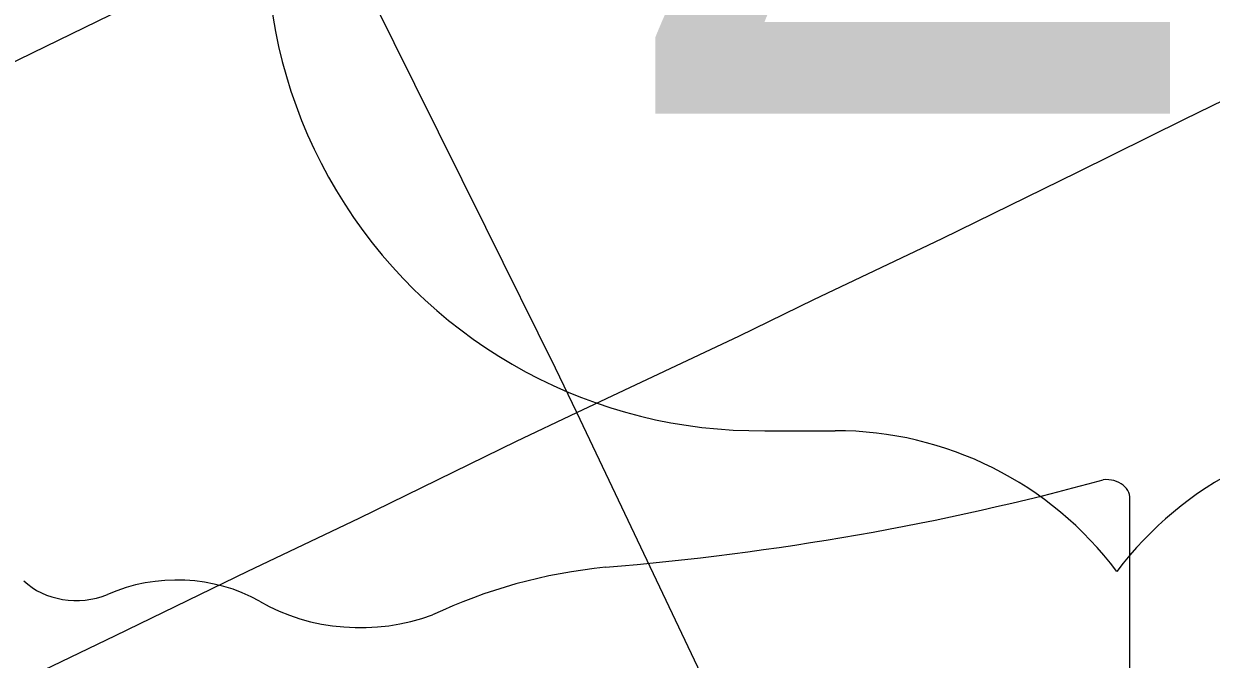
# Model space of a CAD drawing. Extents: x 0 to 34, y 0 to 22.
# Drawn here: x 3.4194 to 3.6047, y 17.3122 to 17.4114 of the extents above; entities that cross this region are included whole.
import ezdxf

# ---------------------------------------------------------------- set-up
doc = ezdxf.new("R2010")
doc.units = 0
for name, color, linetype in [('GM_X_City_Street', 7, 'Continuous'), ('GM_X_State_Route', 7, 'Continuous'), ('GM_X_State_Shield', 7, 'Continuous'), ('GM_X_US_Route', 7, 'Continuous'), ('GM_X_US_Shield', 7, 'Continuous')]:
    doc.layers.add(name, color=color, linetype=linetype)

msp = doc.modelspace()

# ---------------------------------------------------------------- linework, layer by layer
at = {"layer": 'GM_X_City_Street'}
for points in [[(3.525066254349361, 17.310004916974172), (3.5117875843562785, 17.33805976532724), (3.5057354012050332, 17.350729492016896), (3.5024172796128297, 17.357670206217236), (3.4915495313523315, 17.37959215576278), (3.4804643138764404, 17.40193660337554), (3.470789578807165, 17.421447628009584), (3.467024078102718, 17.429046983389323), (3.460039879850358, 17.44313344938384), (3.4552863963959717, 17.453174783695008), (3.444114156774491, 17.476793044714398), (3.4371237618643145, 17.491563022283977), (3.4317053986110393, 17.503014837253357), (3.4285364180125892, 17.509719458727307), (3.4266971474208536, 17.513665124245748)], [(3.393745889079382, 17.29709906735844), (3.3950321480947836, 17.297695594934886), (3.4141206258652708, 17.30655009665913), (3.43373729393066, 17.315957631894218), (3.4544102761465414, 17.325986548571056), (3.4717837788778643, 17.334269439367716), (3.4963340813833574, 17.346268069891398), (3.5057354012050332, 17.350729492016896), (3.5131359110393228, 17.354246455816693), (3.5310935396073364, 17.362703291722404), (3.5427131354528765, 17.3683701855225), (3.562758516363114, 17.377883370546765), (3.5838229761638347, 17.38826024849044), (3.60054402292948, 17.396493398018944), (3.615034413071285, 17.403589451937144)]]:
    msp.add_lwpolyline(points, dxfattribs=at)
at = {"layer": 'GM_X_State_Route'}
msp.add_lwpolyline([(3.3552396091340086, 17.37505614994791), (3.3666417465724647, 17.38067953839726), (3.3901109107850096, 17.392168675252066), (3.4125361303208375, 17.402825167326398), (3.44324422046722, 17.417843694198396), (3.465209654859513, 17.428177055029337), (3.467024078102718, 17.429046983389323)], dxfattribs=at)
at = {"layer": 'GM_X_State_Shield'}
msp.add_line((3.592016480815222, 17.23221355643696), (3.592016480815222, 17.336898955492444), dxfattribs=at)
for centre, major_axis, ratio, start_param, end_param in [((3.5883608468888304, 17.337333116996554), (0.003669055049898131, 0), 0.8, 6.141151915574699, 7.989035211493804), ((3.4746140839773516, 17.60477179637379), (0.3495196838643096, 0), 0.7999999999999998, 4.81439421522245, 5.042368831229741), ((3.4433315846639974, 17.306829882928), (0.022213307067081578, 0), 0.8, 0.9506229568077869, 2.0794050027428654), ((3.5191962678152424, 17.27081685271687), (0.07031799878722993, 0), 0.7999999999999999, 1.6990113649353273, 2.107814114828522), ((3.4276470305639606, 17.32995994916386), (0.01068415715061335, 0), 0.8, 3.836095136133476, 5.185414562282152), ((3.4720026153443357, 17.338554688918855), (0.026722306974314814, 0), 0.8000000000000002, 4.0815607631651, 5.145722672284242)]:
    msp.add_ellipse(centre, major_axis=major_axis, ratio=ratio, start_param=start_param, end_param=end_param, dxfattribs=at)
at = {"layer": 'GM_X_US_Route'}
msp.add_lwpolyline([(3.3552396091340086, 17.37505614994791), (3.3666417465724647, 17.38067953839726), (3.3901109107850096, 17.392168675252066), (3.4125361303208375, 17.402825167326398), (3.44324422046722, 17.417843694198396), (3.465209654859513, 17.428177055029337), (3.467024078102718, 17.429046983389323)], dxfattribs=at)
at = {"layer": 'GM_X_US_Shield'}
msp.add_line((3.535062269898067, 17.347906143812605), (3.5460486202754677, 17.347906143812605), dxfattribs=at)
for centre, radius, start, end in [((3.534205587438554, 17.424805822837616), 0.07690445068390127, 154.8319194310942, 270.63826363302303), ((3.5460486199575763, 17.29297439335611), 0.05493175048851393, 36.86989764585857, 89.99999993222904), ((3.633939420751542, 17.29297439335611), 0.05493175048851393, 90.00000006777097, 143.13010235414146)]:
    msp.add_arc(centre, radius, start, end, dxfattribs=at)

# ---------------------------------------------------------------- texts
msp.add_text('20', height=0.13183620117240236, dxfattribs=at).set_placement((3.5090929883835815, 17.397344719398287))

doc.saveas('drawing.dxf')
